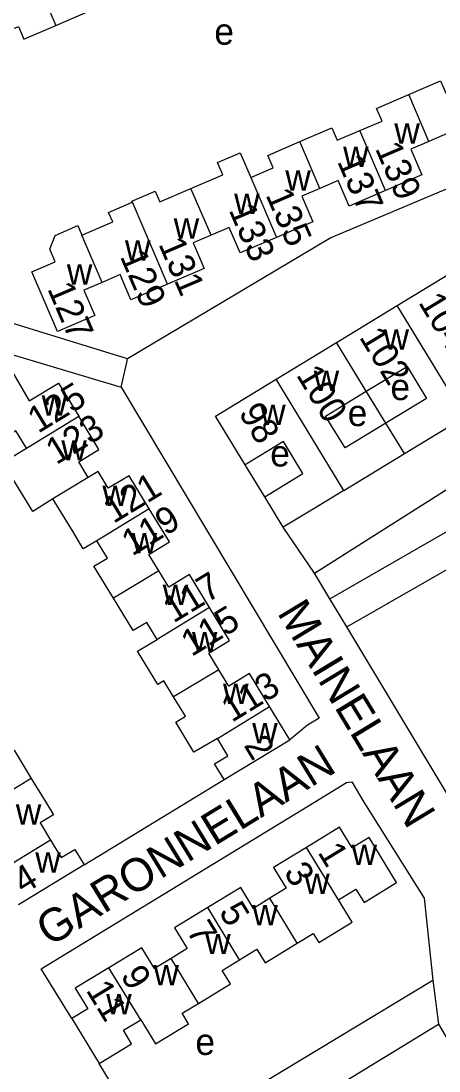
# Model space of a CAD drawing. Extents: x 157768 to 159790, y 387230 to 389604.
# Drawn here: x 158140.1 to 158203.4, y 388459.2 to 388618.6 of the extents above; entities that cross this region are included whole.
import ezdxf

# ---------------------------------------------------------------- set-up
doc = ezdxf.new("R2010")
doc.units = 0
for name, color, linetype in [('BLT_Basislijn', 7, 'Continuous'), ('BLT_Bebouwing', 7, 'Continuous'), ('BLT_Centroide', 7, 'Continuous'), ('BLT_Huisnummer', 7, 'Continuous'), ('BLT_Huisnummer_ tussenligend', 7, 'Continuous'), ('BLT_Onderverdeling_panden', 7, 'Continuous'), ('BLT_Straatnaam', 7, 'Continuous')]:
    doc.layers.add(name, color=color, linetype=linetype)

msp = doc.modelspace()

# ---------------------------------------------------------------- linework, layer by layer
at = {"layer": 'BLT_Basislijn'}
for p, q in [((158156.23, 388567.27), (158122.1, 388577.76)), ((158120.74, 388573.29), (158155.25, 388562.98)), ((158177.02, 388546.34), (158174.04, 388551.19)), ((158184.57, 388534.73), (158179.83, 388541.72)), ((158186.9, 388530.86), (158184.57, 388534.73)), ((158189.48, 388526.58), (158186.9, 388530.86)), ((158149.65, 388490.46), (158170.86, 388503.41)), ((158159.92, 388447.3), (158202.52, 388472.96)), ((158202.52, 388472.96), (158203.35, 388466.31)), ((158136.14, 388425.22), (158203.35, 388466.31)), ((158159.92, 388447.3), (158151.92, 388460.3))]:
    msp.add_line(p, q, dxfattribs=at)
for points in [[(158242.61, 388644.93), (158255.37, 388615.4), (158255.28, 388614.44), (158187.04, 388585.65), (158156.23, 388567.27)], [(158184.57, 388534.73), (158208.97, 388550.22), (158262.09, 388572.42)], [(158155.25, 388562.98), (158156.11, 388566.75), (158156.23, 388567.27)], [(158186.9, 388530.86), (158217.84, 388548.65), (158260.06, 388566.74)], [(158155.25, 388562.98), (158185.28, 388512.75), (158183.48, 388511.66), (158180.82, 388509.47)], [(158189.48, 388526.58), (158220.08, 388544.17), (158262.04, 388562.15)], [(158206.81, 388497.9), (158205.46, 388500), (158189.48, 388526.58)], [(158147.76, 388467.13), (158143.11, 388474.67), (158184.55, 388500), (158189.43, 388502.96), (158190.21, 388503.08), (158192.06, 388500), (158201.18, 388485.44), (158202.52, 388472.96)], [(158203.35, 388466.31), (158205.87, 388462), (158207.21, 388459.77)]]:
    msp.add_lwpolyline(points, dxfattribs=at)
at = {"layer": 'BLT_Bebouwing'}
for p, q in [((158149.31, 388586.05), (158153.97, 388588.06)), ((158187.91, 388569.78), (158197.09, 388575.37)), ((158178.73, 388564.2), (158187.91, 388569.78)), ((158195.37, 388557.52), (158192.42, 388562.37)), ((158198.19, 388552.89), (158207.37, 388558.48)), ((158189.01, 388547.31), (158198.19, 388552.89)), ((158179.83, 388541.72), (158177.02, 388546.34)), ((158180.82, 388509.47), (158177.76, 388514.49)), ((158170.86, 388503.41), (158180.82, 388509.47)), ((158141.63, 388503.6), (158143.82, 388500)), ((158149.65, 388490.46), (158139.7, 388484.4)), ((158147.76, 388467.13), (158151.92, 388460.3))]:
    msp.add_line(p, q, dxfattribs=at)
for points in [[(158142.29, 388625.03), (158139.54, 388623.85), (158137.87, 388627.72), (158132.21, 388625.28), (158132.41, 388624.81), (158129.42, 388623.52), (158132.06, 388617.39), (158133.85, 388615.86), (158135.89, 388616.74), (158136.12, 388616.19), (158139.67, 388617.72), (158140.5, 388615.79), (158145.36, 388617.89)], [(158145.36, 388617.89), (158153.65, 388621.45), (158152.82, 388623.38)], [(158198.86, 388607.4), (158203.69, 388609.48), (158204.5, 388607.59), (158207.95, 388609.07)], [(158191.42, 388601.92), (158194.8, 388603.37), (158193.97, 388605.3), (158198.86, 388607.4)], [(158182.33, 388600.26), (158187.2, 388602.35), (158188.02, 388600.45), (158191.42, 388601.92)], [(158174.89, 388594.8), (158178.31, 388596.28), (158177.49, 388598.17), (158182.33, 388600.26)], [(158201.92, 388600.29), (158199.17, 388599.11), (158200.85, 388595.21), (158195.33, 388592.83)], [(158211.88, 388599.94), (158206.35, 388597.56), (158204.67, 388601.47), (158201.92, 388600.29)], [(158165.83, 388593.15), (158170.65, 388595.23), (158169.86, 388597.08), (158173.31, 388598.56), (158174.89, 388594.8)], [(158195.33, 388592.83), (158189.82, 388590.46), (158188.14, 388594.34), (158185.39, 388593.16)], [(158156.95, 388591.05), (158156.88, 388591.21), (158160.41, 388592.73), (158161.1, 388591.12), (158165.83, 388593.15)], [(158185.39, 388593.16), (158182.64, 388591.97), (158184.31, 388588.1), (158178.8, 388585.72)], [(158153.97, 388588.06), (158153.34, 388589.5), (158156.94, 388591.05)], [(158152.35, 388578.88), (158149.61, 388577.7), (158151.26, 388573.88), (158145.59, 388571.44), (158141.7, 388580.5), (158145.25, 388582.03), (158144.43, 388583.95), (158145.25, 388586.02), (158148.68, 388587.5), (158149.31, 388586.05)], [(158178.8, 388585.72), (158173.29, 388583.35), (158171.62, 388587.23), (158168.88, 388586.05)], [(158168.88, 388586.05), (158166.15, 388584.88), (158167.81, 388581.01), (158162.27, 388578.63)], [(158197.09, 388575.37), (158206.48, 388581.08), (158208.02, 388578.55)], [(158162.27, 388578.63), (158156.73, 388576.24), (158155.09, 388580.06), (158152.35, 388578.88)], [(158140.89, 388553.73), (158139.29, 388556.36), (158137.24, 388555.11), (158136, 388557.14), (158133.09, 388555.47), (158130.31, 388556.32), (158133.55, 388566.91), (158138.7, 388565.34), (158141.32, 388560.9), (158145.74, 388563.59), (158148.81, 388558.56)], [(158192.42, 388562.37), (158198.61, 388566.14), (158201.56, 388561.28), (158195.37, 388557.52)], [(158174.04, 388551.19), (158169.53, 388558.6), (158178.73, 388564.2)], [(158195.37, 388557.52), (158189.19, 388553.75), (158186.23, 388558.6), (158192.42, 388562.37)], [(158150.26, 388549.28), (158148.82, 388551.64), (158151.89, 388553.5), (158148.81, 388558.56)], [(158177.02, 388546.34), (158182.79, 388549.86), (158179.84, 388554.71), (158174.04, 388551.19)], [(158144.91, 388546.02), (158141.86, 388544.13), (158137.33, 388551.56), (158140.89, 388553.73)], [(158159.51, 388544.52), (158156.45, 388549.54), (158153.3, 388547.63), (158151.74, 388550.18), (158150.26, 388549.28)], [(158151.55, 388539.68), (158149.51, 388538.46), (158147.96, 388541.02), (158144.91, 388546.02)], [(158189.01, 388547.31), (158184.1, 388544.32), (158179.83, 388541.72)], [(158160.95, 388535.11), (158159.44, 388537.59), (158162.57, 388539.5), (158159.51, 388544.52)], [(158154.09, 388530.93), (158151.12, 388535.8), (158153.16, 388537.04), (158151.55, 388539.68)], [(158168.64, 388529.52), (158165.59, 388534.54), (158162.46, 388532.63), (158160.95, 388535.11)], [(158160.7, 388524.69), (158159.12, 388527.28), (158157.07, 388526.03), (158154.09, 388530.93)], [(158170.05, 388520.1), (158168.53, 388522.59), (158171.69, 388524.51), (158168.64, 388529.52)], [(158163.2, 388515.98), (158161.72, 388518.41), (158160.81, 388517.86), (158157.73, 388522.92), (158160.7, 388524.69)], [(158177.76, 388514.49), (158174.7, 388519.52), (158171.56, 388517.61), (158170.05, 388520.1)], [(158169.84, 388509.67), (158166.26, 388507.6), (158163.53, 388512.15), (158164.99, 388513.03), (158163.2, 388515.98)], [(158135.4, 388509.25), (158136.99, 388506.62), (158139.03, 388507.86), (158141.63, 388503.6)], [(158170.86, 388503.41), (158169.41, 388505.8), (158171.44, 388507.04), (158169.84, 388509.67)], [(158143.82, 388500), (158144.98, 388498.09), (158142.95, 388496.86), (158144.56, 388494.21)], [(158188.18, 388485.18), (158190.83, 388486.8), (158192.07, 388484.76), (158197, 388487.77), (158192.83, 388494.61), (158190.27, 388493.05), (158188.37, 388496.17), (158183.37, 388493.12)], [(158144.56, 388494.21), (158146.17, 388491.57), (158148.21, 388492.81), (158149.65, 388490.46)], [(158183.37, 388493.12), (158178.37, 388490.07), (158180.29, 388486.91), (158177.8, 388485.4)], [(158177.8, 388485.4), (158175.3, 388483.87), (158173.37, 388487.03), (158168.37, 388483.99)], [(158168.37, 388483.99), (158163.34, 388480.92), (158165.27, 388477.76), (158162.81, 388476.26)], [(158181.96, 388478.58), (158184.38, 388480.06), (158185.23, 388478.67), (158190.28, 388481.76), (158188.18, 388485.18)], [(158162.81, 388476.26), (158160.3, 388474.73), (158158.37, 388477.89), (158153.4, 388474.86)], [(158173.21, 388476.05), (158175.84, 388477.65), (158177.08, 388475.61), (158181.96, 388478.58)], [(158166.96, 388469.45), (158171.82, 388472.41), (158170.58, 388474.45), (158173.21, 388476.05)], [(158153.4, 388474.86), (158148.29, 388471.75), (158150.2, 388468.62), (158147.76, 388467.13)], [(158158.22, 388466.95), (158160.47, 388463.33), (158165.46, 388466.36), (158164.49, 388467.95), (158166.96, 388469.45)], [(158151.92, 388460.3), (158156.84, 388463.31), (158155.6, 388465.36), (158158.22, 388466.95)]]:
    msp.add_lwpolyline(points, dxfattribs=at)
at = {"layer": 'BLT_Onderverdeling_panden'}
for p, q in [((158142.29, 388625.03), (158145.36, 388617.89)), ((158201.92, 388600.29), (158198.86, 388607.4)), ((158195.33, 388592.83), (158191.42, 388601.92)), ((158185.39, 388593.16), (158182.33, 388600.26)), ((158174.89, 388594.8), (158178.8, 388585.72)), ((158168.88, 388586.05), (158165.83, 388593.15)), ((158162.27, 388578.63), (158156.95, 388591.05)), ((158152.35, 388578.88), (158149.31, 388586.05)), ((158207.37, 388558.48), (158197.09, 388575.37)), ((158192.42, 388562.37), (158187.91, 388569.78)), ((158189.01, 388547.31), (158178.73, 388564.2)), ((158140.89, 388553.73), (158148.81, 388558.56)), ((158198.19, 388552.89), (158195.37, 388557.52)), ((158150.26, 388549.28), (158144.91, 388546.02)), ((158159.51, 388544.52), (158151.55, 388539.68)), ((158160.95, 388535.11), (158154.09, 388530.93)), ((158168.64, 388529.52), (158160.7, 388524.69)), ((158170.05, 388520.1), (158163.2, 388515.98)), ((158169.84, 388509.67), (158177.76, 388514.49)), ((158141.63, 388503.6), (158134.83, 388499.45)), ((158144.56, 388494.21), (158136.65, 388489.4)), ((158188.18, 388485.18), (158183.37, 388493.12)), ((158181.96, 388478.58), (158177.8, 388485.4)), ((158173.21, 388476.05), (158168.37, 388483.99)), ((158166.96, 388469.45), (158162.81, 388476.26)), ((158158.22, 388466.95), (158153.4, 388474.86))]:
    msp.add_line(p, q, dxfattribs=at)

# ---------------------------------------------------------------- texts
at = {"layer": 'BLT_Centroide'}
for s, p in [('e', (158169.38, 388614.97)), ('w', (158196.67, 388599.94)), ('w', (158188.9, 388596.41)), ('w', (158180.14, 388592.81)), ('w', (158172.38, 388589.28)), ('w', (158163.22, 388585.53)), ('w', (158155.83, 388582.19)), ('w', (158147.02, 388578.56)), ('w', (158195.03, 388568.67)), ('w', (158184.44, 388562.41)), ('e', (158196.08, 388561.02)), ('w', (158143.2, 388558.66)), ('w', (158176.33, 388557.23)), ('e', (158189.6, 388557.07)), ('w', (158146.17, 388551.86)), ('e', (158177.85, 388550.94)), ('w', (158152.42, 388544.94)), ('w', (158156.84, 388537.77)), ('w', (158161.56, 388529.91)), ('w', (158165.98, 388522.77)), ('w', (158170.7, 388514.88)), ('w', (158175.12, 388508.94)), ('w', (158139.28, 388496.58)), ('w', (158190.18, 388490.47)), ('w', (158142.23, 388489.31)), ('w', (158183, 388486.06)), ('w', (158175.14, 388481.31)), ('w', (158168, 388476.92)), ('w', (158160.16, 388472.19)), ('w', (158152.98, 388467.8)), ('e', (158166.51, 388461.62))]:
    msp.add_text(s, height=4, dxfattribs=at).set_placement(p)
at = {"layer": 'BLT_Huisnummer'}
for s, rotation, p in [('139', 293.3018, (158193.7, 388599.23)), ('135', 293.3018, (158177.11, 388592.18)), ('131', 293.3018, (158160.86, 388584.72)), ('127', 293.3018, (158144.01, 388577.94)), ('102', 301.3284, (158191.26, 388570.59)), ('125', 31.3344, (158142.66, 388555.89)), ('98', 301.3262, (158172.97, 388559.1)), ('121', 31.3344, (158154.09, 388542.2)), ('117', 31.3344, (158163.17, 388527.09)), ('113', 31.3344, (158172.02, 388512.01)), ('2', 301.3387, (158173.76, 388508.62)), ('1', 301.3678, (158184.97, 388492.38)), ('4', 31.3349, (158140.42, 388485.93)), ('5', 301.3678, (158169.98, 388483.33)), ('11', 301.3678, (158149.83, 388471.45))]:
    msp.add_text(s, height=4, rotation=rotation, dxfattribs=at).set_placement(p)
at = {"layer": 'BLT_Huisnummer_ tussenligend'}
for s, rotation, p in [('137', 293.3018, (158187.95, 388597.27)), ('133', 293.3018, (158171.52, 388589.88)), ('129', 293.3018, (158155.02, 388582.84)), ('104', 301.3284, (158200.23, 388575.85)), ('100', 301.3262, (158181.71, 388564.84)), ('123', 31.3344, (158145.41, 388551.12)), ('119', 31.3344, (158156.91, 388537.26)), ('115', 31.3344, (158165.92, 388522)), ('3', 301.3678, (158179.82, 388489.37)), ('7', 301.3678, (158165.06, 388480.47)), ('9', 301.3678, (158155.07, 388473.68))]:
    msp.add_text(s, height=4, rotation=rotation, dxfattribs=at).set_placement(p)
at = {"layer": 'BLT_Straatnaam'}
for s, rotation, p in [('MAINELAAN', 301.2219, (158178.82, 388528.73)), ('GARONNELAAN', 31.435, (158144.39, 388477.97))]:
    msp.add_text(s, height=5, rotation=rotation, dxfattribs=at).set_placement(p)

doc.saveas('drawing.dxf')
